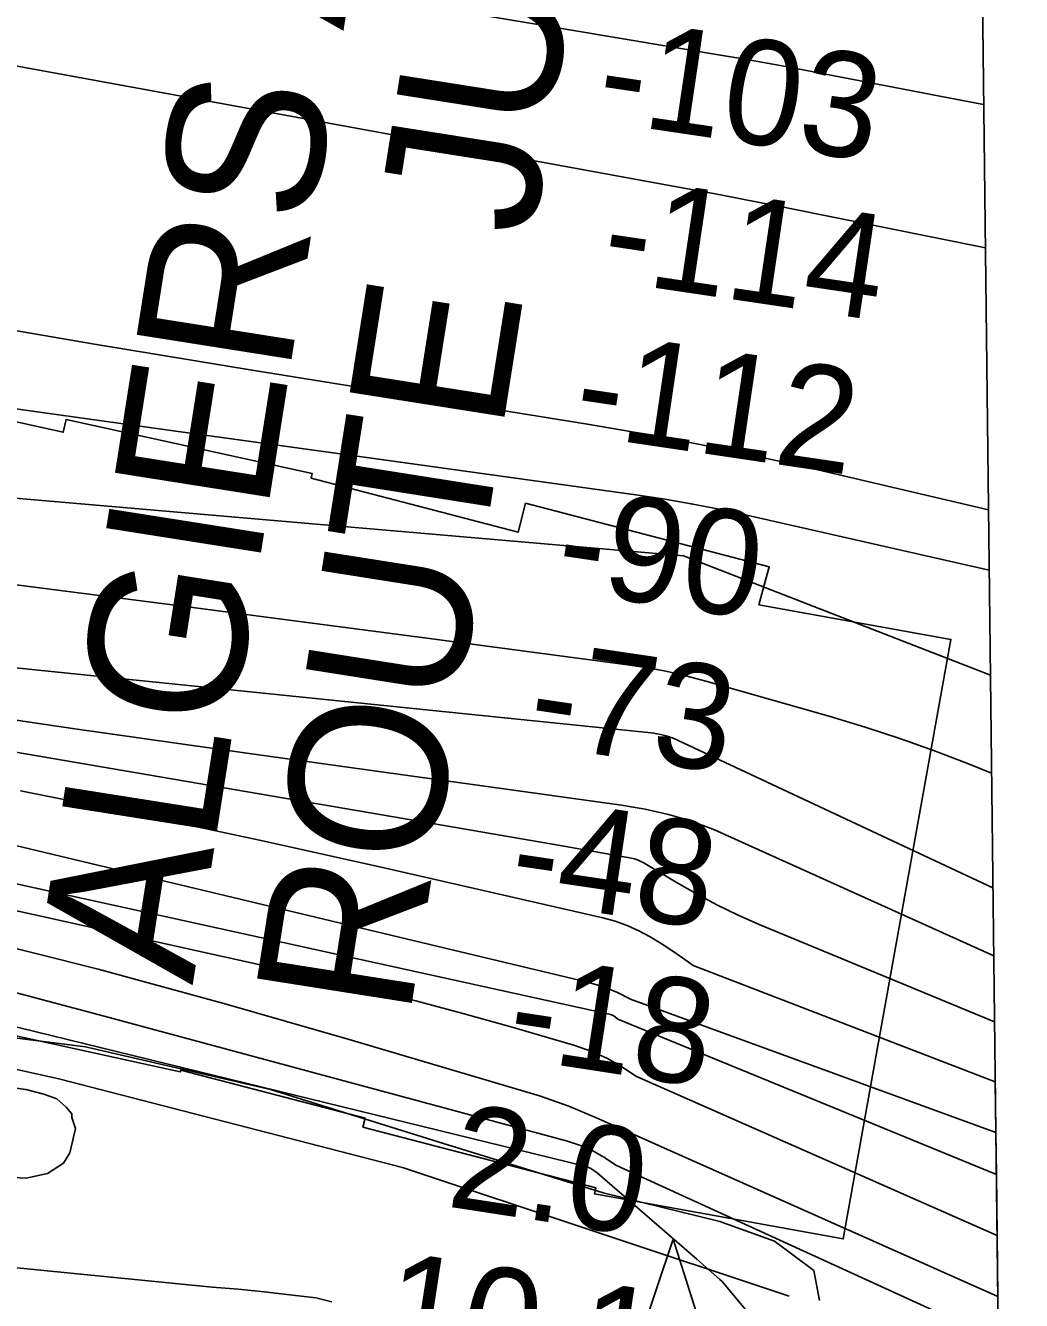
# Model space of a CAD drawing. Extents: x 3677843 to 3715951, y 511991 to 537744.
# Drawn here: x 3713142 to 3713778, y 519032 to 519846 of the extents above; entities that cross this region are included whole.
import ezdxf

# ---------------------------------------------------------------- set-up
doc = ezdxf.new("R2010")
doc.units = 0
for name, color, linetype in [('V-CHAN-NAID', 7, 'Continuous'), ('V-GRID-FRAM', 7, 'Continuous'), ('V-LEVE-TOET', 7, 'Continuous'), ('V-RIVR-EDGE', 7, 'Continuous'), ('V-RIVR-RANG', 7, 'Continuous'), ('V-RRAP-FSHR', 7, 'Continuous'), ('V-RRAP-RVMT', 7, 'Continuous'), ('V-SITE-VEGE', 7, 'Continuous'), ('V-TOPO-DPTH', 7, 'Continuous'), ('V-TOPO-MAJR', 7, 'Continuous'), ('V-TOPO-MINR', 7, 'Continuous'), ('V-TOPO-WATR', 7, 'Continuous')]:
    doc.layers.add(name, color=color, linetype=linetype)

msp = doc.modelspace()

# ---------------------------------------------------------------- linework, layer by layer
at = {"layer": 'V-CHAN-NAID'}
msp.add_lwpolyline([(3713544.2, 519007.22), (3713534.61, 519007.29), (3713555.73, 519070.78), (3713575.96, 519007), (3713566.37, 519007.07), (3713564.79, 519007.64), (3713562.7, 519008.26), (3713560.66, 519008.72), (3713558.62, 519009.02), (3713557.46, 519009.14), (3713555.92, 519009.22), (3713554.2, 519009.22), (3713552.83, 519009.15), (3713550.93, 519008.95), (3713549.56, 519008.73), (3713547.77, 519008.34), (3713546.25, 519007.92), (3713545.21, 519007.59)], close=True, dxfattribs=at)
at = {"layer": 'V-GRID-FRAM'}
msp.add_lwpolyline([(3681899.57, 535587.09), (3713561.25, 535950.92), (3713778.1, 517769.29), (3682100.56, 517405.29), (3681899.57, 535587.09)], dxfattribs=at)
at = {"layer": 'V-LEVE-TOET'}
msp.add_lwpolyline([(3713337.86, 519030.77), (3713332.83, 519032.13), (3713327.75, 519033.28), (3713311.23, 519035.31), (3713294.69, 519037.15), (3713278.13, 519038.78), (3713261.56, 519040.21), (3713018.54, 519064.21)], dxfattribs=at)
at = {"layer": 'V-RIVR-EDGE'}
msp.add_lwpolyline([(3713088.24, 519205.18), (3713180.66, 519193.54), (3713298.86, 519166.24), (3713409.24, 519131.75), (3713511.21, 519100.28), (3713585.61, 519082.08), (3713620.4, 519069.39), (3713645.56, 519050.72), (3713649.12, 519031.5)], dxfattribs=at)
at = {"layer": 'V-RRAP-FSHR'}
msp.add_lwpolyline([(3709741.78, 520362.36), (3710017.65, 520222), (3710534.8, 519997.84), (3710940.37, 519847.89), (3711083.41, 519805.96), (3711220.5, 519772.71), (3711363.54, 519722.11), (3711531.92, 519623.8), (3711655.19, 519570.7), (3711808.33, 519520.01), (3711956.07, 519471.06), (3712143.45, 519424.73), (3712340.74, 519376.66), (3712594.19, 519305.19), (3712920.31, 519227.23), (3713163.79, 519173.07), (3713383.01, 519116.56), (3713629.91, 519034.38)], dxfattribs=at)
at = {"layer": 'V-RRAP-RVMT'}
msp.add_lwpolyline([(3713100.29, 519208.46), (3713241.25, 519177.48), (3713241.53, 519178.63), (3713359.24, 519148.03), (3713357.74, 519142.3), (3713506.39, 519103.5), (3713505.69, 519099.69), (3713664.39, 519070.96), (3713733.11, 519453.6), (3713610.55, 519475.79), (3713617.11, 519499.95), (3713461.66, 519540.52), (3713456.96, 519522.04), (3713324.83, 519556.56), (3713325.42, 519559.49), (3713168.36, 519594.09), (3713166.56, 519585.85), (3713025.5, 519616.89)], dxfattribs=at)
at = {"layer": 'V-SITE-VEGE'}
msp.add_lwpolyline([(3713124.9, 519168.55), (3713142.74, 519166.21), (3713154.05, 519163.27), (3713162.38, 519160.31), (3713168.34, 519154.98), (3713171.92, 519150.82), (3713171.92, 519148.44), (3713174.32, 519141.31), (3713170.79, 519125.84), (3713166.64, 519119.29), (3713156.55, 519112.73), (3713142.88, 519109.72), (3713122.66, 519110.86)], dxfattribs=at)
at = {"layer": 'V-TOPO-DPTH'}
for points in [[(3711863.23, 519595.71), (3712545.49, 519450.05), (3712580.92, 519442.56), (3712616.36, 519435.15), (3712651.83, 519427.88), (3712687.32, 519420.7), (3712764.06, 519405.32), (3712837.85, 519390.1), (3712911.52, 519374.35), (3712985, 519357.78), (3713058.37, 519340.67), (3713501.14, 519234.82), (3713510.63, 519231.96), (3713519.81, 519228.43), (3713528.52, 519223.87), (3713761.77, 519138.95)], [(3711863.23, 519595.71), (3712545.49, 519450.05), (3712580.92, 519442.56), (3712616.36, 519435.15), (3712651.83, 519427.88), (3712687.32, 519420.7), (3712764.06, 519405.32), (3712837.85, 519390.1), (3712911.52, 519374.35), (3712985, 519357.78), (3713058.37, 519340.67), (3713501.14, 519234.82), (3713510.63, 519231.96), (3713519.81, 519228.43), (3713528.52, 519223.87), (3713761.77, 519138.95), (3713761.38, 519171.24)], [(3711841.92, 519585.85), (3712431.36, 519451.15), (3712461.34, 519444.4), (3712491.34, 519437.76), (3712521.39, 519431.3), (3712551.46, 519424.97), (3712607.09, 519413.41), (3712609.37, 519412.94), (3712611.64, 519412.47), (3712613.91, 519412), (3712616.18, 519411.53), (3712634.62, 519407.69), (3712646.11, 519405.28), (3712657.59, 519402.84), (3712669.07, 519400.37), (3712680.53, 519397.87), (3713514.85, 519214.4), (3713516.4, 519213.91), (3713517.87, 519213.25), (3713519.19, 519212.35), (3713520.42, 519211.28), (3713762.09, 519111.99)], [(3713761.77, 519138.95), (3713762.09, 519111.99), (3713520.42, 519211.28), (3713519.19, 519212.35), (3713517.87, 519213.25), (3713516.4, 519213.91), (3713514.85, 519214.4), (3712680.53, 519397.87), (3712669.07, 519400.37), (3712657.59, 519402.84), (3712646.11, 519405.28), (3712634.62, 519407.69), (3712616.18, 519411.53), (3712613.91, 519412), (3712611.64, 519412.47), (3712609.37, 519412.94), (3712607.09, 519413.41), (3712551.46, 519424.97), (3712521.39, 519431.3), (3712491.34, 519437.76), (3712461.34, 519444.4), (3712431.36, 519451.15), (3711841.92, 519585.85)], [(3713762.09, 519111.99), (3713763.02, 519034.06), (3713507.27, 519148.08), (3713489.11, 519155.75), (3713470.41, 519162.29), (3713349.06, 519198.3), (3713269.06, 519221.2), (3713188.79, 519243.06), (3713108.11, 519263.37), (3713027.17, 519282.65), (3712673.3, 519363.31), (3712638.98, 519371.13), (3712604.65, 519378.95), (3712570.33, 519386.77), (3712536, 519394.58), (3712467.91, 519410.07), (3712399.6, 519425.89), (3712331.37, 519442.04), (3712263.27, 519458.71), (3712195.25, 519475.73), (3711855.77, 519561.99)], [(3711855.77, 519561.99), (3712195.25, 519475.73), (3712263.27, 519458.71), (3712331.37, 519442.04), (3712399.6, 519425.89), (3712467.91, 519410.07), (3712536, 519394.58), (3712570.33, 519386.77), (3712604.65, 519378.95), (3712638.98, 519371.13), (3712673.3, 519363.31), (3713027.17, 519282.65), (3713108.11, 519263.37), (3713188.79, 519243.06), (3713269.06, 519221.2), (3713349.06, 519198.3), (3713470.41, 519162.29), (3713489.11, 519155.75), (3713507.27, 519148.08), (3713763.02, 519034.06)], [(3713587.02, 519043.66), (3713585.57, 519044.99), (3713570.97, 519057.93), (3713507.22, 519113.18), (3713505.25, 519114.65), (3713503.17, 519115.92), (3713500.93, 519116.89), (3713498.59, 519117.64), (3712912.78, 519260.91), (3712860.01, 519273.8), (3712807.24, 519286.67), (3712754.46, 519299.51), (3712701.68, 519312.33), (3712665.58, 519321.09), (3712630.85, 519329.55), (3712596.13, 519338.03), (3712561.42, 519346.56), (3712526.72, 519355.12), (3712149.55, 519448.47), (3712093.9, 519462.62), (3712038.38, 519477.23), (3711983.05, 519492.55), (3711927.85, 519508.33)], [(3713761.38, 519171.24), (3713568.56, 519245.49), (3713561.83, 519250.27), (3713555.02, 519254.93), (3713548.09, 519259.41), (3713541.08, 519263.76), (3713533.87, 519267.66), (3713526.45, 519271.08), (3713518.75, 519273.77), (3713510.84, 519275.98), (3713372.18, 519307.65), (3713294.7, 519324.84), (3713217.09, 519341.38), (3713139.27, 519356.96)], [(3713761.38, 519171.24), (3713568.56, 519245.49), (3713561.83, 519250.27), (3713555.02, 519254.93), (3713548.09, 519259.41), (3713541.08, 519263.76), (3713533.87, 519267.66), (3713526.45, 519271.08), (3713518.75, 519273.77), (3713510.84, 519275.98), (3713372.18, 519307.65), (3713294.7, 519324.84), (3713217.09, 519341.38), (3713139.27, 519356.96)]]:
    msp.add_lwpolyline(points, dxfattribs=at)
at = {"layer": 'V-TOPO-MAJR'}
for points in [[(3713753.94, 519795.16), (3713725.88, 519800.43), (3713628.78, 519819.03), (3713619.36, 519820.8), (3713609.93, 519822.53), (3713600.49, 519824.19), (3713591.04, 519825.81), (3713421.17, 519854.24)], [(3713128.56, 519601.77), (3713238.29, 519586.57), (3713348.01, 519571.36), (3713533.53, 519545.61), (3713550.46, 519543.04), (3713567.33, 519540.18), (3713584.12, 519536.9), (3713600.86, 519533.34), (3713757.48, 519497.92)], [(3712660.19, 519463.1), (3713384.85, 519339.14), (3713409.58, 519334.89), (3713434.29, 519330.62), (3713459.01, 519326.3), (3713483.71, 519321.96), (3713529.18, 519313.92), (3713531.11, 519313.47), (3713532.99, 519312.89), (3713534.8, 519312.1), (3713536.56, 519311.19), (3713558.41, 519298.23), (3713571.19, 519290.98), (3713584.13, 519284.06), (3713597.33, 519277.64), (3713610.7, 519271.55), (3713760.93, 519209.42)], [(3713587.02, 519043.66), (3713765.46, 518829.46)]]:
    msp.add_lwpolyline(points, dxfattribs=at)
at = {"layer": 'V-TOPO-MINR'}
for points in [[(3713755.03, 519703.69), (3713627.23, 519729.37), (3713612.01, 519732.39), (3713596.78, 519735.35), (3713581.54, 519738.24), (3713566.29, 519741.07), (3712712.68, 519897.42)], [(3712401.02, 519845.83), (3712422.81, 519833.64), (3712445.43, 519823.05), (3712468.59, 519813.52), (3712617.88, 519758.33), (3712648.65, 519747.81), (3712679.71, 519738.32), (3712711.2, 519730.38), (3712742.98, 519723.47), (3712881.78, 519696.87), (3712983.26, 519677.88), (3713084.84, 519659.51), (3713186.58, 519642.04), (3713288.43, 519625.18), (3713501.06, 519590.95), (3713537.08, 519584.76), (3713573, 519578.07), (3713608.77, 519570.62), (3713644.45, 519562.66), (3713757.03, 519536.28)], [(3711863.23, 519595.71), (3712545.49, 519450.05), (3712580.92, 519442.56), (3712616.36, 519435.15), (3712651.83, 519427.88), (3712687.32, 519420.7), (3712764.06, 519405.32), (3712837.85, 519390.1), (3712911.52, 519374.35), (3712985, 519357.78), (3713058.37, 519340.67), (3713501.14, 519234.82), (3713510.63, 519231.96), (3713519.81, 519228.43), (3713528.52, 519223.87), (3713761.77, 519138.95)], [(3711841.92, 519585.85), (3712431.36, 519451.15), (3712461.34, 519444.4), (3712491.34, 519437.76), (3712521.39, 519431.3), (3712551.46, 519424.97), (3712607.09, 519413.41), (3712609.37, 519412.94), (3712611.64, 519412.47), (3712613.91, 519412), (3712616.18, 519411.53), (3712634.62, 519407.69), (3712646.11, 519405.28), (3712657.59, 519402.84), (3712669.07, 519400.37), (3712680.53, 519397.87), (3713514.85, 519214.4), (3713516.4, 519213.91), (3713517.87, 519213.25), (3713519.19, 519212.35), (3713520.42, 519211.28), (3713762.09, 519111.99)], [(3711847.87, 519575.81), (3712445.54, 519433.99), (3712472.64, 519427.64), (3712499.77, 519421.38), (3712526.92, 519415.28), (3712554.1, 519409.27), (3712581.3, 519403.32), (3712608.49, 519397.36), (3712635.67, 519391.37), (3712662.85, 519385.37), (3713329.72, 519237.67), (3713360.75, 519230.47), (3713391.67, 519222.86), (3713422.43, 519214.64), (3713453.09, 519206), (3713492.97, 519194.33), (3713503.34, 519190.67), (3713513.36, 519186.32), (3713522.86, 519180.92), (3713532, 519174.82), (3713762.55, 519073.09)], [(3712859.46, 519567.62), (3713562.35, 519507.03), (3713758.29, 519430.73)], [(3711855.77, 519561.99), (3712195.25, 519475.73), (3712263.27, 519458.71), (3712331.37, 519442.04), (3712399.6, 519425.89), (3712467.91, 519410.07), (3712536, 519394.58), (3712570.33, 519386.77), (3712604.65, 519378.95), (3712638.98, 519371.13), (3712673.3, 519363.31), (3713027.17, 519282.65), (3713108.11, 519263.37), (3713188.79, 519243.06), (3713269.06, 519221.2), (3713349.06, 519198.3), (3713470.41, 519162.29), (3713489.11, 519155.75), (3713507.27, 519148.08), (3713763.02, 519034.06)], [(3711865.33, 519544.69), (3712000.16, 519507.95), (3712089.45, 519484.1), (3712178.9, 519460.83), (3712268.56, 519438.46), (3712358.38, 519416.67), (3712552.12, 519370.7), (3712576.33, 519364.97), (3712600.54, 519359.24), (3712624.76, 519353.53), (3712648.98, 519347.83), (3712797.69, 519312.89), (3712896.15, 519289.24), (3712994.45, 519264.95), (3713092.5, 519239.7), (3713190.38, 519213.8), (3713488.41, 519133.37), (3713496.62, 519130.62), (3713504.53, 519127.25), (3713511.98, 519122.97), (3713519.12, 519118.07), (3713763.35, 519006.26)], [(3713083.36, 519495.26), (3713161.39, 519485.27), (3713239.4, 519475.21), (3713317.41, 519465.04), (3713395.4, 519454.8), (3713525.24, 519437.66), (3713538.25, 519435.65), (3713551.17, 519433.26), (3713563.98, 519430.31), (3713576.71, 519426.97), (3713656.02, 519404.31), (3713678.36, 519397.56), (3713700.55, 519390.36), (3713722.52, 519382.49), (3713744.33, 519374.16), (3713759.03, 519368.3)], [(3712875.92, 519462.01), (3713541.72, 519393.89), (3713543.47, 519393.68), (3713545.22, 519393.43), (3713546.95, 519393.12), (3713548.68, 519392.77), (3713550.39, 519392.35), (3713552.09, 519391.87), (3713553.76, 519391.32), (3713555.41, 519390.71), (3713759.9, 519295.01)], [(3713064.31, 519412.72), (3713174.02, 519396.57), (3713283.81, 519380.93), (3713522.75, 519347.79), (3713530.36, 519346.6), (3713537.93, 519345.23), (3713545.44, 519343.6), (3713552.92, 519341.8), (3713560.33, 519339.71), (3713567.67, 519337.42), (3713574.9, 519334.84), (3713582.08, 519332.05), (3713760.42, 519251.56)], [(3713139.27, 519356.96), (3713217.09, 519341.38), (3713294.7, 519324.84), (3713372.18, 519307.65), (3713510.84, 519275.98), (3713518.75, 519273.77), (3713526.45, 519271.08), (3713533.87, 519267.66), (3713541.08, 519263.76), (3713548.09, 519259.41), (3713555.02, 519254.93), (3713561.83, 519250.27), (3713568.56, 519245.49), (3713761.38, 519171.24)]]:
    msp.add_lwpolyline(points, dxfattribs=at)
at = {"layer": 'V-TOPO-WATR'}
msp.add_lwpolyline([(3711927.85, 519508.33), (3711983.05, 519492.55), (3712038.38, 519477.23), (3712093.9, 519462.62), (3712149.55, 519448.47), (3712526.72, 519355.12), (3712561.42, 519346.56), (3712596.13, 519338.03), (3712630.85, 519329.55), (3712665.58, 519321.09), (3712701.68, 519312.33), (3712754.46, 519299.51), (3712807.24, 519286.67), (3712860.01, 519273.8), (3712912.78, 519260.91), (3713498.59, 519117.64), (3713500.93, 519116.89), (3713503.17, 519115.92), (3713505.25, 519114.65), (3713507.22, 519113.18), (3713570.97, 519057.93), (3713585.57, 519044.99), (3713587.02, 519043.66)], dxfattribs=at)

# ---------------------------------------------------------------- texts
at = {"layer": 'V-CHAN-NAID'}
for s, p in [('ROUTE JUNCTION "A" (88.2)', (3713387.36, 519210.71)), ('ALGIERS ALTERNATE', (3713249.07, 519232.56))]:
    msp.add_text(s, height=100, rotation=81.0226, dxfattribs=at).set_placement(p)
at = {"layer": 'V-RIVR-RANG'}
for s, rotation, p in [('-103', 351.56503, (3713505.37, 519784.89)), ('-114', 351.56503, (3713508.46, 519683.34)), ('-112', 351.56503, (3713490.68, 519584.89)), ('-90', 351.56503, (3713479.16, 519485.5)), ('-73', 351.56503, (3713461.37, 519387.05)), ('-48', 351.56503, (3713449.59, 519287.7)), ('-18', 351.27833, (3713448.13, 519187.15)), ('-18', 351.27833, (3713448.13, 519187.15)), ('2.0', 351.27833, (3713410.27, 519091.79)), ('2.0', 351.27833, (3713410.27, 519091.79)), ('10.1', 351.27833, (3713367.72, 518997.15)), ('10.1', 351.27833, (3713367.72, 518997.15))]:
    msp.add_text(s, height=67, rotation=rotation, dxfattribs=at).set_placement(p)

doc.saveas('drawing.dxf')
